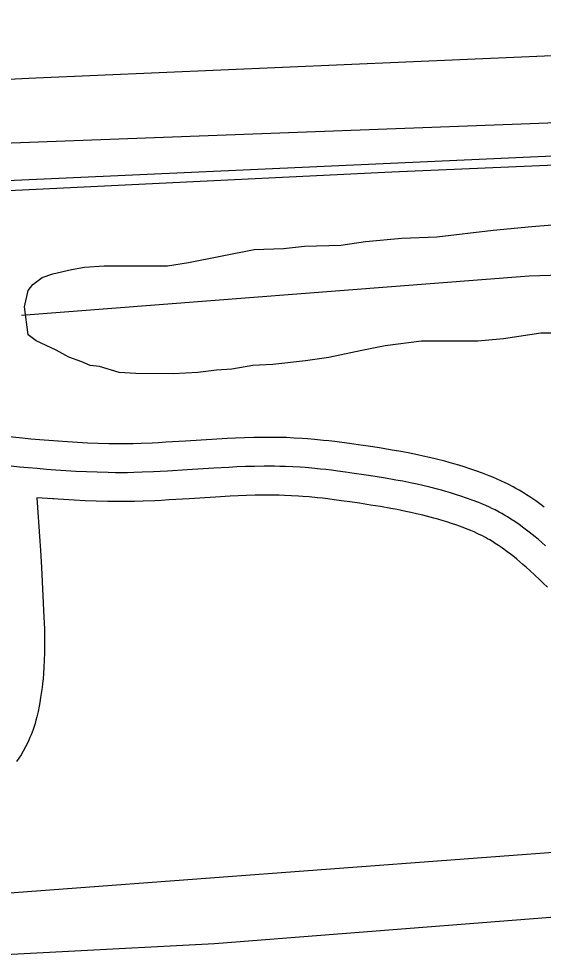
# Model space of a CAD drawing. Extents: x 3313442 to 3351311, y 721974 to 747360.
# Drawn here: x 3325354.8 to 3325627.4, y 730790.7 to 731274.8 of the extents above; entities that cross this region are included whole.
import ezdxf

# ---------------------------------------------------------------- set-up
doc = ezdxf.new("R2010")
doc.units = 0
for name, color, linetype in [('V-RAIL-TRAK', 7, 'Continuous'), ('V-ROAD-CNTR', 7, 'Continuous'), ('V-SITE-VEGE', 7, 'Continuous'), ('V-TOPO-SHOR', 7, 'Continuous')]:
    doc.layers.add(name, color=color, linetype=linetype)

msp = doc.modelspace()

# ---------------------------------------------------------------- linework, layer by layer
at = {"layer": 'V-RAIL-TRAK'}
for points in [[(3326246.26, 731239.76), (3326171.27, 731255.12), (3326137.81, 731261.42), (3326109.2, 731265.31), (3326078.56, 731271.21), (3326043.51, 731272.26), (3325780.13, 731261.78), (3325363.73, 731243.75), (3325259.02, 731238.84)], [(3326591.85, 731242.59), (3326578.75, 731242.01), (3326503.49, 731239.75), (3326378.65, 731234.34), (3326328.81, 731231.31), (3326170.87, 731221.71), (3325548.67, 731195.07), (3325274.84, 731181.73)], [(3325276.73, 731207.52), (3325685.5, 731222.69), (3326161.1, 731244.62), (3326186.87, 731244.74), (3326232.01, 731240.92), (3326246.26, 731239.76)], [(3325060.73, 730773.55), (3325456.58, 730794.3), (3325878.56, 730827.26), (3326075.86, 730841.06), (3326112.5, 730845.26), (3326161.19, 730856.76), (3326197.79, 730866.59), (3326237.19, 730884.5), (3326294.22, 730920.61), (3326349.61, 730962.76), (3326400.94, 731010.93), (3326430.16, 731051.74), (3326459.36, 731103.3)]]:
    msp.add_lwpolyline(points, dxfattribs=at)
at = {"layer": 'V-ROAD-CNTR'}
for points in [[(3327966.88, 730568.94), (3327966.14, 730658.6), (3327965.59, 730721.78), (3327964.02, 730768.58), (3327954.12, 730817.23), (3327941.21, 730858.47), (3327921.42, 730903.97), (3327899, 730944.18), (3327877.32, 730981.97), (3327850.33, 731029.03), (3327820.15, 731071.74), (3327780.04, 731116.33), (3327737.39, 731155.99), (3327695.38, 731180.22), (3327630.59, 731210.03), (3327572.64, 731236.17), (3327519.35, 731253.62), (3327432.74, 731265.85), (3327371.72, 731274.76), (3327277.14, 731269.48), (3326397.84, 731241.79), (3325920.63, 731207.52), (3325766.37, 731209.38), (3325252.97, 731186.24)], [(3326487.98, 731158.5), (3326447.19, 731091.31), (3326409.27, 731046.19), (3326357.11, 730996.69), (3326314.08, 730957.16), (3326259.01, 730922.1), (3326208.21, 730898.33), (3326176, 730890.6), (3326152.63, 730882.57), (3326107.3, 730871.57), (3326017.23, 730863.97), (3325725.14, 730848.38), (3325169.47, 730806.87), (3325059.89, 730798.07)], [(3325375.31, 731055.16), (3325370.42, 731055.53), (3325365.73, 731055.92), (3325361.17, 731056.33), (3325356.77, 731056.74), (3325348.17, 731057.61)], [(3325627.78, 731020.97), (3325626.25, 731022.12), (3325623.45, 731024.15), (3325620.9, 731025.91), (3325618.61, 731027.4), (3325616.58, 731028.68), (3325614.76, 731029.77), (3325613.15, 731030.69), (3325611.68, 731031.51), (3325609.19, 731032.82), (3325607.24, 731033.8), (3325605.72, 731034.52), (3325603.49, 731035.53), (3325601.24, 731036.49), (3325599.31, 731037.26), (3325595.76, 731038.63), (3325592.41, 731039.84), (3325589.26, 731040.92), (3325586.3, 731041.89), (3325583.54, 731042.74), (3325580.94, 731043.51), (3325578.52, 731044.19), (3325576.21, 731044.82), (3325571.98, 731045.9), (3325568.25, 731046.79), (3325564.99, 731047.52), (3325562.11, 731048.14), (3325557.18, 731049.12), (3325553.42, 731049.82), (3325547.85, 731050.79), (3325542.29, 731051.69), (3325536.39, 731052.6), (3325531.21, 731053.37), (3325526.66, 731054.01), (3325522.65, 731054.55), (3325519.12, 731055), (3325516.02, 731055.36), (3325513.26, 731055.66), (3325508.5, 731056.13), (3325504.88, 731056.43), (3325502.13, 731056.63), (3325498.03, 731056.88), (3325493.92, 731057.06), (3325490.86, 731057.14), (3325487.91, 731057.19), (3325485.07, 731057.21), (3325482.29, 731057.21), (3325477.04, 731057.13), (3325472.1, 731056.99), (3325467.5, 731056.81), (3325463.19, 731056.61), (3325455.23, 731056.16), (3325441.49, 731055.28), (3325431.28, 731054.64), (3325427.52, 731054.44), (3325424.26, 731054.27), (3325418.53, 731054.04), (3325414.28, 731053.92), (3325411.11, 731053.86), (3325408.77, 731053.84), (3325405.23, 731053.84), (3325401.71, 731053.89), (3325396.1, 731054.04), (3325390.65, 731054.26), (3325385.36, 731054.52), (3325380.23, 731054.83), (3325375.2, 731055.17)], [(3325374.18, 731040.2), (3325369.23, 731040.58), (3325364.44, 731040.98), (3325359.8, 731041.39), (3325355.31, 731041.81), (3325346.6, 731042.7)], [(3325628.5, 731000.89), (3325626.62, 731002.54), (3325624.85, 731004.07), (3325623.17, 731005.47), (3325621.59, 731006.76), (3325620.09, 731007.95), (3325618.67, 731009.05), (3325617.34, 731010.06), (3325614.79, 731011.9), (3325612.53, 731013.46), (3325610.52, 731014.77), (3325608.74, 731015.89), (3325607.16, 731016.83), (3325605.77, 731017.64), (3325604.53, 731018.32), (3325602.34, 731019.48), (3325600.67, 731020.32), (3325599.4, 731020.92), (3325597.47, 731021.79), (3325595.51, 731022.62), (3325593.81, 731023.31), (3325590.51, 731024.57), (3325587.41, 731025.7), (3325584.5, 731026.7), (3325581.77, 731027.59), (3325579.2, 731028.38), (3325576.78, 731029.1), (3325574.51, 731029.74), (3325572.38, 731030.31), (3325568.38, 731031.34), (3325564.87, 731032.18), (3325561.78, 731032.87), (3325559.08, 731033.45), (3325554.33, 731034.4), (3325550.76, 731035.06), (3325545.37, 731036), (3325539.96, 731036.87), (3325534.14, 731037.77), (3325529.06, 731038.52), (3325524.61, 731039.15), (3325520.72, 731039.68), (3325517.31, 731040.1), (3325514.32, 731040.45), (3325511.71, 731040.74), (3325507.14, 731041.19), (3325503.71, 731041.48), (3325501.13, 731041.67), (3325497.26, 731041.9), (3325493.39, 731042.07), (3325490.52, 731042.15), (3325487.73, 731042.2), (3325485.03, 731042.21), (3325482.42, 731042.21), (3325477.35, 731042.14), (3325472.6, 731042), (3325468.15, 731041.83), (3325463.97, 731041.63), (3325456.14, 731041.19), (3325442.43, 731040.31), (3325432.16, 731039.67), (3325428.31, 731039.46), (3325424.94, 731039.29), (3325419.05, 731039.05), (3325414.63, 731038.92), (3325411.32, 731038.86), (3325408.84, 731038.84), (3325405.11, 731038.84), (3325401.39, 731038.89), (3325395.6, 731039.05), (3325389.99, 731039.27), (3325384.55, 731039.54), (3325379.28, 731039.86), (3325374.18, 731040.2)], [(3325364.34, 731025.72), (3325365.88, 731003.36), (3325366.19, 730998.35), (3325366.67, 730989.65), (3325367.93, 730963.81), (3325368.07, 730960.74), (3325368.18, 730957.8), (3325368.26, 730955.02), (3325368.3, 730952.41), (3325368.31, 730949.96), (3325368.3, 730947.64), (3325368.27, 730945.42), (3325368.14, 730941.36), (3325367.96, 730937.75), (3325367.74, 730934.57), (3325367.49, 730931.78), (3325367.24, 730929.33), (3325366.99, 730927.17), (3325366.73, 730925.24), (3325366.25, 730921.98), (3325365.82, 730919.48), (3325365.47, 730917.57), (3325364.9, 730914.77), (3325364.25, 730911.93), (3325363.82, 730910.22), (3325363.36, 730908.56), (3325362.87, 730906.97), (3325362.36, 730905.44), (3325361.83, 730903.99), (3325361.28, 730902.58), (3325360.72, 730901.24), (3325360.16, 730899.97), (3325359.56, 730898.67), (3325358.42, 730896.4), (3325357.24, 730894.26), (3325356.07, 730892.29), (3325354.92, 730890.48), (3325353.79, 730888.82)], [(3325629.49, 730979.36), (3325627.28, 730981.53), (3325625.61, 730983.13), (3325623.01, 730985.58), (3325620.37, 730988.01), (3325618.52, 730989.69), (3325616.77, 730991.23), (3325615.14, 730992.63), (3325613.62, 730993.91), (3325612.18, 730995.08), (3325610.83, 730996.15), (3325609.57, 730997.13), (3325608.42, 730997.99), (3325606.14, 730999.65), (3325604.17, 731001), (3325602.44, 731002.14), (3325600.91, 731003.09), (3325599.57, 731003.9), (3325598.38, 731004.58), (3325597.39, 731005.13), (3325595.48, 731006.14), (3325594.09, 731006.83), (3325593.08, 731007.31), (3325591.46, 731008.05), (3325589.79, 731008.76), (3325588.32, 731009.35), (3325585.26, 731010.52), (3325582.42, 731011.55), (3325579.75, 731012.47), (3325577.23, 731013.29), (3325574.86, 731014.02), (3325572.62, 731014.68), (3325570.51, 731015.28), (3325568.56, 731015.81), (3325564.78, 731016.78), (3325561.48, 731017.56), (3325558.57, 731018.22), (3325556.05, 731018.76), (3325551.49, 731019.67), (3325548.09, 731020.3), (3325542.89, 731021.21), (3325537.62, 731022.06), (3325531.9, 731022.94), (3325526.9, 731023.68), (3325522.56, 731024.29), (3325518.78, 731024.8), (3325515.5, 731025.21), (3325512.63, 731025.55), (3325510.16, 731025.82), (3325505.78, 731026.25), (3325502.53, 731026.53), (3325500.14, 731026.7), (3325496.49, 731026.92), (3325492.85, 731027.08), (3325490.17, 731027.15), (3325487.55, 731027.2), (3325485, 731027.21), (3325482.54, 731027.21), (3325477.67, 731027.14), (3325473.11, 731027.01), (3325468.8, 731026.84), (3325464.75, 731026.65), (3325457.04, 731026.22), (3325443.38, 731025.34), (3325433.04, 731024.69), (3325429.09, 731024.48), (3325425.62, 731024.3), (3325419.57, 731024.06), (3325414.98, 731023.93), (3325411.53, 731023.86), (3325408.9, 731023.84), (3325405, 731023.84), (3325401.08, 731023.9), (3325395.1, 731024.06), (3325389.32, 731024.29), (3325383.73, 731024.57), (3325364.34, 731025.72)], [(3325373.05, 731025.25), (3325370.74, 731025.42)]]:
    msp.add_lwpolyline(points, dxfattribs=at)
at = {"layer": 'V-SITE-VEGE'}
msp.add_lwpolyline([(3325648.68, 731111.33), (3325626.17, 731111.36), (3325606.7, 731108.34), (3325593.31, 731107.14), (3325564.11, 731107.18), (3325545.25, 731104.77), (3325533.08, 731102.35), (3325516.04, 731098.72), (3325503.87, 731096.91), (3325486.83, 731095.1), (3325476.49, 731094.51), (3325465.54, 731092.7), (3325457.63, 731092.1), (3325447.89, 731090.89), (3325435.12, 731090.3), (3325415.65, 731090.33), (3325407.13, 731090.94), (3325396.79, 731094), (3325391.93, 731094.61), (3325387.67, 731096.44), (3325380.98, 731098.88), (3325374.29, 731102.54), (3325363.96, 731107.42), (3325359.7, 731110.47), (3325357.9, 731125.07), (3325359.73, 731133.59), (3325362.17, 731136.63), (3325367.04, 731140.27), (3325372.52, 731142.09), (3325382.25, 731144.51), (3325388.95, 731145.72), (3325399.29, 731146.32), (3325432.14, 731146.28), (3325443.09, 731148.09), (3325477.17, 731154.74), (3325492.38, 731155.33), (3325503.33, 731156.53), (3325522.19, 731157.12), (3325534.97, 731158.93), (3325553.83, 731160.73), (3325572.08, 731161.31), (3325601.29, 731164.93), (3325621.37, 731166.73), (3325665.79, 731170.33)], dxfattribs=at)
at = {"layer": 'V-TOPO-SHOR'}
msp.add_lwpolyline([(3325356.33, 731120.71), (3325620.02, 731141.1), (3326080.18, 731155.76)], dxfattribs=at)

doc.saveas('drawing.dxf')
